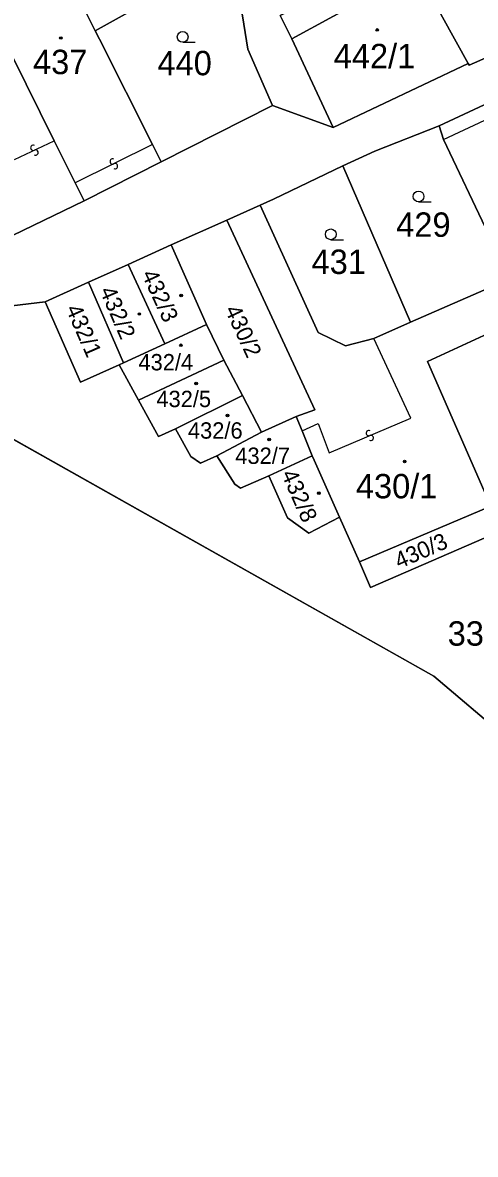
# Model space of a CAD drawing. Extents: x -598233 to -596890, y -1157848 to -1156431.
# Drawn here: x -597364.7 to -597333.1, y -1157576 to -1157497.1 of the extents above; entities that cross this region are included whole.
import ezdxf

# ---------------------------------------------------------------- set-up
doc = ezdxf.new("R2010")
doc.units = 0
for name, color, linetype in [('Level 1', 7, 'Continuous'), ('Level 13', 7, 'Continuous'), ('Level 3', 7, 'Continuous'), ('Level 4', 7, 'Continuous'), ('Level 5', 7, 'Continuous'), ('Level 60', 7, 'Continuous'), ('Vrstva 54', 7, 'Continuous'), ('Vrstva 60', 7, 'Continuous')]:
    doc.layers.add(name, color=color, linetype=linetype)

msp = doc.modelspace()

# ---------------------------------------------------------------- linework, layer by layer
at = {"layer": 'Level 1'}
for points in [[(-597359.6, -1157497.68), (-597362.9, -1157491.06)], [(-597349.55, -1157492.1), (-597359.6, -1157497.68)], [(-597337.96, -1157492.15), (-597346.71, -1157496.62), (-597345.88, -1157498.25)], [(-597337.18, -1157493.48), (-597345.88, -1157498.25)], [(-597337.18, -1157493.48), (-597333.59, -1157499.96)], [(-597348.53, -1157494.09), (-597349.62, -1157494.74), (-597348.96, -1157498.98), (-597347.23, -1157502.9)], [(-597333.59, -1157499.96), (-597333.52, -1157500.08), (-597328, -1157497.67), (-597324.75, -1157496.13)], [(-597366.4, -1157497.45), (-597362.46, -1157505.35)], [(-597355.61, -1157505.62), (-597359.3, -1157498.28), (-597359.6, -1157497.68)], [(-597345.88, -1157498.25), (-597343, -1157504.42)], [(-597343, -1157504.42), (-597333.59, -1157499.96)], [(-597335.62, -1157504.31), (-597330.72, -1157502.03)], [(-597355.01, -1157506.82), (-597347.23, -1157502.9)], [(-597347.23, -1157502.9), (-597343, -1157504.42)], [(-597342.32, -1157507.1), (-597340.11, -1157506.08), (-597335.62, -1157504.31)], [(-597335.3, -1157505.26), (-597335.62, -1157504.31)], [(-597362.46, -1157505.35), (-597360.99, -1157508.29)], [(-597355.01, -1157506.82), (-597355.61, -1157505.62)], [(-597332.17, -1157511.87), (-597335.3, -1157505.26)], [(-597360.37, -1157509.54), (-597355.01, -1157506.82)], [(-597348.1, -1157509.84), (-597347.17, -1157509.42), (-597342.32, -1157507.1)], [(-597337.61, -1157518), (-597342.32, -1157507.1)], [(-597409.97, -1157511.62), (-597401.88, -1157508.83), (-597373.87, -1157526.16), (-597366.75, -1157525.36), (-597335.98, -1157542.67), (-597325.9, -1157551.23), (-597302.56, -1157566.5), (-597285.2, -1157579.74), (-597270.24, -1157592.06), (-597269.3, -1157592.83), (-597259.47, -1157596.07), (-597250.85, -1157598.17), (-597245.81, -1157601.01), (-597239.94, -1157604.31), (-597223.03, -1157616.87), (-597206.27, -1157628.35), (-597179.87, -1157644.26), (-597115.94, -1157685.24), (-597093.49, -1157698.66), (-597086.96, -1157702.56), (-597050.66, -1157721.6)], [(-597401.88, -1157508.83), (-597373.87, -1157526.16), (-597366.75, -1157525.36), (-597335.98, -1157542.67), (-597325.9, -1157551.23), (-597302.56, -1157566.5), (-597285.2, -1157579.74), (-597270.24, -1157592.06)], [(-597360.99, -1157508.29), (-597360.37, -1157509.54)], [(-597374.79, -1157516.18), (-597374.66, -1157516.44), (-597360.37, -1157509.54)], [(-597348.1, -1157509.84), (-597350.42, -1157510.88)], [(-597348.1, -1157509.84), (-597344.06, -1157518.73), (-597342.14, -1157519.66), (-597340.17, -1157519.13)], [(-597350.42, -1157510.88), (-597354.31, -1157512.62)], [(-597345.58, -1157524.57), (-597344.29, -1157524.1), (-597350.42, -1157510.88)], [(-597357.29, -1157513.99), (-597354.31, -1157512.62)], [(-597354.31, -1157512.62), (-597351.84, -1157518.17)], [(-597357.29, -1157513.99), (-597360.06, -1157515.22)], [(-597354.75, -1157519.51), (-597357.29, -1157513.99)], [(-597360.06, -1157515.22), (-597363.08, -1157516.58)], [(-597360.06, -1157515.22), (-597357.63, -1157520.83)], [(-597337.61, -1157518), (-597330.69, -1157514.99)], [(-597379.19, -1157518.52), (-597363.08, -1157516.58)], [(-597357.93, -1157520.97), (-597360.63, -1157522.18), (-597363.08, -1157516.58)], [(-597351.84, -1157518.17), (-597354.75, -1157519.51)], [(-597351.84, -1157518.17), (-597350.64, -1157520.64)], [(-597340.17, -1157519.13), (-597337.61, -1157518)], [(-597332.01, -1157530.82), (-597336.42, -1157520.74), (-597332.19, -1157518.79)], [(-597357.63, -1157520.83), (-597354.75, -1157519.51)], [(-597356.59, -1157523.44), (-597350.64, -1157520.64)], [(-597350.64, -1157520.64), (-597349.33, -1157523.12)], [(-597357.93, -1157520.97), (-597357.63, -1157520.83)], [(-597356.59, -1157523.44), (-597357.93, -1157520.97)], [(-597349.33, -1157523.12), (-597354.01, -1157525.43)], [(-597349.33, -1157523.12), (-597348.01, -1157525.66)], [(-597354.01, -1157525.43), (-597355.18, -1157525.97), (-597356.59, -1157523.44)], [(-597345.58, -1157524.57), (-597348.01, -1157525.66)], [(-597345.17, -1157525.57), (-597345.58, -1157524.57)], [(-597351.11, -1157527.31), (-597352.25, -1157527.82), (-597352.93, -1157527.37), (-597354.01, -1157525.43)], [(-597348.01, -1157525.66), (-597351.11, -1157527.31)], [(-597344.46, -1157527.31), (-597345.17, -1157525.57)], [(-597351.11, -1157527.31), (-597349.87, -1157529.29), (-597349.46, -1157529.56), (-597347.48, -1157528.71)], [(-597347.48, -1157528.71), (-597344.46, -1157527.31)], [(-597344.46, -1157527.31), (-597344.33, -1157527.62), (-597342.56, -1157531.6)], [(-597347.48, -1157528.71), (-597346.19, -1157531.65), (-597344.7, -1157532.71), (-597342.56, -1157531.6)], [(-597341.18, -1157534.7), (-597332.01, -1157530.82)], [(-597342.56, -1157531.6), (-597341.18, -1157534.7)], [(-597341.18, -1157534.7), (-597340.4, -1157536.5), (-597331.25, -1157532.53)]]:
    msp.add_lwpolyline(points, dxfattribs=at)
at = {"layer": 'Level 13'}
for centre, start, end in [((-597363.918, -1157505.843), 62.9327, 295.0307), ((-597363.761, -1157506.176), 242.71824, 115.30824), ((-597358.381, -1157506.795), 63.55268, 296.14268), ((-597358.22, -1157507.126), 243.76714, 115.86513), ((-597340.521, -1157525.73), 60.49837, 292.59636), ((-597340.378, -1157526.07), 240.28391, 112.87391)]:
    msp.add_arc(centre, 0.184, start, end, dxfattribs=at)
at = {"layer": 'Level 3'}
for points in [[(-597335.3, -1157505.26), (-597330.29, -1157502.92)], [(-597365.22, -1157506.67), (-597362.46, -1157505.35)], [(-597355.61, -1157505.62), (-597360.99, -1157508.29)], [(-597345.17, -1157525.57), (-597344.05, -1157525.06), (-597343.29, -1157527.11), (-597337.6, -1157524.68), (-597340.17, -1157519.13)]]:
    msp.add_lwpolyline(points, dxfattribs=at)
at = {"layer": 'Level 5'}
for p, q in [((-597353.5, -1157498.49), (-597352.625, -1157498.49)), ((-597337.05, -1157509.61), (-597336.175, -1157509.61)), ((-597343.17, -1157512.25), (-597342.295, -1157512.25))]:
    msp.add_line(p, q, dxfattribs=at)
for centre, radius in [((-597353.5, -1157498.115), 0.375), ((-597339.93, -1157497.63), 0.09), ((-597339.93, -1157497.63), 0.0521), ((-597362, -1157498.19), 0.09), ((-597362, -1157498.19), 0.0521), ((-597337.05, -1157509.235), 0.375), ((-597343.17, -1157511.875), 0.375), ((-597353.61, -1157516.14), 0.09), ((-597353.61, -1157516.14), 0.0521), ((-597356.52, -1157517.43), 0.09), ((-597356.52, -1157517.43), 0.0521), ((-597353.62, -1157519.61), 0.09), ((-597353.62, -1157519.61), 0.0521), ((-597352.56, -1157522.27), 0.09), ((-597352.56, -1157522.27), 0.0521), ((-597350.37, -1157524.51), 0.09), ((-597350.37, -1157524.51), 0.0521), ((-597347.47, -1157526.18), 0.09), ((-597347.47, -1157526.18), 0.0521), ((-597338.02, -1157527.71), 0.09), ((-597338.02, -1157527.71), 0.0521), ((-597344, -1157529.92), 0.09), ((-597344, -1157529.92), 0.0521)]:
    msp.add_circle(centre, radius, dxfattribs=at)
at = {"layer": 'Level 60'}
for points in [[(-597369.92, -1157483.69), (-597367.32, -1157482.15), (-597365.88, -1157484.75), (-597363.22, -1157490.36), (-597362.9, -1157491.06), (-597359.6, -1157497.68), (-597359.3, -1157498.28), (-597355.61, -1157505.62), (-597355.01, -1157506.82), (-597360.37, -1157509.54), (-597360.99, -1157508.29), (-597362.46, -1157505.35), (-597366.4, -1157497.45), (-597368.23, -1157493.78), (-597365.52, -1157492.4), (-597367.16, -1157489.07)], [(-597353.01, -1157485.82), (-597349.61, -1157491.99), (-597349.55, -1157492.1), (-597359.6, -1157497.68), (-597362.9, -1157491.06)], [(-597329.02, -1157487.73), (-597328.37, -1157489.12), (-597324.75, -1157496.13), (-597328, -1157497.67), (-597333.52, -1157500.08), (-597333.59, -1157499.96), (-597337.18, -1157493.48), (-597337.96, -1157492.15), (-597336.29, -1157491.2), (-597331.77, -1157489)], [(-597355.01, -1157506.82), (-597355.61, -1157505.62), (-597359.3, -1157498.28), (-597359.6, -1157497.68), (-597349.55, -1157492.1), (-597348.53, -1157494.09), (-597349.62, -1157494.74), (-597348.96, -1157498.98), (-597347.23, -1157502.9)], [(-597337.96, -1157492.15), (-597337.18, -1157493.48), (-597345.88, -1157498.25), (-597346.71, -1157496.62)], [(-597360.99, -1157508.29), (-597360.37, -1157509.54), (-597374.66, -1157516.44), (-597374.79, -1157516.18), (-597383, -1157500.84), (-597383.27, -1157500.98), (-597383.18, -1157501.15), (-597386.63, -1157503.02), (-597386.71, -1157502.86), (-597387.09, -1157503.04), (-597387.26, -1157502.71), (-597392.12, -1157505.28), (-597392.61, -1157504.29), (-597368.64, -1157492.96), (-597368.23, -1157493.78), (-597366.4, -1157497.45), (-597362.46, -1157505.35)], [(-597337.18, -1157493.48), (-597333.59, -1157499.96), (-597343, -1157504.42), (-597345.88, -1157498.25)], [(-597327.12, -1157516.59), (-597329.59, -1157517.6), (-597330.69, -1157514.99), (-597332.17, -1157511.87), (-597335.3, -1157505.26), (-597335.62, -1157504.31), (-597330.72, -1157502.03), (-597330.29, -1157502.92), (-597324.18, -1157515.57), (-597326.53, -1157516.38)], [(-597337.61, -1157518), (-597342.32, -1157507.1), (-597340.11, -1157506.08), (-597335.62, -1157504.31), (-597335.3, -1157505.26), (-597332.17, -1157511.87), (-597330.69, -1157514.99)], [(-597342.32, -1157507.1), (-597337.61, -1157518), (-597340.17, -1157519.13), (-597342.14, -1157519.66), (-597344.06, -1157518.73), (-597348.1, -1157509.84), (-597347.17, -1157509.42)], [(-597341.18, -1157534.7), (-597342.56, -1157531.6), (-597344.33, -1157527.62), (-597344.46, -1157527.31), (-597345.17, -1157525.57), (-597345.58, -1157524.57), (-597344.29, -1157524.1), (-597350.42, -1157510.88), (-597348.1, -1157509.84), (-597344.06, -1157518.73), (-597342.14, -1157519.66), (-597340.17, -1157519.13), (-597337.61, -1157518), (-597330.69, -1157514.99), (-597329.59, -1157517.6), (-597332.19, -1157518.79), (-597336.42, -1157520.74), (-597332.01, -1157530.82)], [(-597351.84, -1157518.17), (-597354.31, -1157512.62), (-597350.42, -1157510.88), (-597344.29, -1157524.1), (-597345.58, -1157524.57), (-597348.01, -1157525.66), (-597349.33, -1157523.12), (-597350.64, -1157520.64)], [(-597354.31, -1157512.62), (-597351.84, -1157518.17), (-597354.75, -1157519.51), (-597357.29, -1157513.99)], [(-597357.29, -1157513.99), (-597354.75, -1157519.51), (-597357.63, -1157520.83), (-597360.06, -1157515.22)], [(-597360.06, -1157515.22), (-597357.63, -1157520.83), (-597357.93, -1157520.97), (-597360.63, -1157522.18), (-597363.08, -1157516.58)], [(-597332.01, -1157530.82), (-597336.42, -1157520.74), (-597332.19, -1157518.79), (-597329.59, -1157517.6), (-597327.12, -1157516.59), (-597324.75, -1157522.28), (-597324.64, -1157522.53), (-597322.68, -1157526.86), (-597321.99, -1157528.42), (-597331.46, -1157532.09)], [(-597354.75, -1157519.51), (-597351.84, -1157518.17), (-597350.64, -1157520.64), (-597356.59, -1157523.44), (-597357.93, -1157520.97), (-597357.63, -1157520.83)], [(-597350.64, -1157520.64), (-597349.33, -1157523.12), (-597354.01, -1157525.43), (-597355.18, -1157525.97), (-597356.59, -1157523.44)], [(-597349.33, -1157523.12), (-597348.01, -1157525.66), (-597351.11, -1157527.31), (-597352.25, -1157527.82), (-597352.93, -1157527.37), (-597354.01, -1157525.43)], [(-597351.11, -1157527.31), (-597348.01, -1157525.66), (-597345.58, -1157524.57), (-597345.17, -1157525.57), (-597344.46, -1157527.31), (-597347.48, -1157528.71), (-597349.46, -1157529.56), (-597349.87, -1157529.29)], [(-597346.19, -1157531.65), (-597347.48, -1157528.71), (-597344.46, -1157527.31), (-597344.33, -1157527.62), (-597342.56, -1157531.6), (-597344.7, -1157532.71)], [(-597340.4, -1157536.5), (-597341.18, -1157534.7), (-597332.01, -1157530.82), (-597331.46, -1157532.09), (-597331.25, -1157532.53)]]:
    msp.add_lwpolyline(points, close=True, dxfattribs=at)
for points in [[(-597313.6, -1157494.01), (-597321.59, -1157497.72), (-597330.72, -1157502.03), (-597335.62, -1157504.31), (-597340.11, -1157506.08), (-597342.32, -1157507.1), (-597347.17, -1157509.42), (-597348.1, -1157509.84), (-597350.42, -1157510.88), (-597354.31, -1157512.62), (-597357.29, -1157513.99), (-597360.06, -1157515.22), (-597363.08, -1157516.58), (-597379.19, -1157518.52), (-597374.79, -1157516.18), (-597374.66, -1157516.44), (-597360.37, -1157509.54), (-597355.01, -1157506.82), (-597347.23, -1157502.9), (-597343, -1157504.42), (-597333.59, -1157499.96), (-597333.52, -1157500.08), (-597328, -1157497.67), (-597324.75, -1157496.13)], [(-597346.71, -1157496.62), (-597345.88, -1157498.25), (-597343, -1157504.42), (-597347.23, -1157502.9), (-597348.96, -1157498.98), (-597349.62, -1157494.74)], [(-597367.88, -1157576.04), (-597375.32, -1157571.07), (-597383.86, -1157565.29), (-597399.13, -1157555.01), (-597403.51, -1157552.09), (-597406.72, -1157549.47), (-597413.31, -1157544.19), (-597419.51, -1157539.31), (-597416.86, -1157525.08), (-597416.75, -1157524.42), (-597415.01, -1157516.54), (-597414.91, -1157515.95), (-597409.97, -1157511.62), (-597401.88, -1157508.83), (-597373.87, -1157526.16), (-597366.75, -1157525.36), (-597335.98, -1157542.67), (-597325.9, -1157551.23), (-597302.56, -1157566.5), (-597285.2, -1157579.74)], [(-597379.19, -1157518.52), (-597363.08, -1157516.58), (-597360.63, -1157522.18), (-597357.93, -1157520.97), (-597356.59, -1157523.44), (-597355.18, -1157525.97), (-597354.01, -1157525.43), (-597352.93, -1157527.37), (-597352.25, -1157527.82), (-597351.11, -1157527.31), (-597349.87, -1157529.29), (-597349.46, -1157529.56), (-597347.48, -1157528.71), (-597346.19, -1157531.65), (-597344.7, -1157532.71), (-597342.56, -1157531.6), (-597341.18, -1157534.7), (-597340.4, -1157536.5), (-597331.25, -1157532.53)], [(-597285.2, -1157579.74), (-597302.56, -1157566.5), (-597325.9, -1157551.23), (-597335.98, -1157542.67), (-597366.75, -1157525.36)]]:
    msp.add_lwpolyline(points, dxfattribs=at)
at = {"layer": 'Vrstva 54'}
for p, q in [((-597366.75, -1157525.36), (-597335.98, -1157542.67)), ((-597335.98, -1157542.67), (-597325.9, -1157551.23))]:
    msp.add_line(p, q, dxfattribs=at)
at = {"layer": 'Vrstva 60'}
for points in [[(-597285.2, -1157579.74), (-597302.56, -1157566.5), (-597325.9, -1157551.23), (-597335.98, -1157542.67), (-597366.75, -1157525.36), (-597373.87, -1157526.16), (-597401.88, -1157508.83), (-597409.97, -1157511.62), (-597411.67, -1157510.44), (-597417.06, -1157506.7), (-597423.3, -1157502.37), (-597424.47, -1157501.56), (-597426.75, -1157494.36), (-597467.58, -1157472.78), (-597519.06, -1157444.97), (-597538.53, -1157436.14), (-597544.41, -1157433.47), (-597549.68, -1157428.4), (-597584.75, -1157400.18), (-597620.65, -1157379.11), (-597621.47, -1157378.62), (-597672.84, -1157349.01)], [(-597467.58, -1157472.78), (-597426.75, -1157494.36), (-597424.47, -1157501.56), (-597423.3, -1157502.37), (-597417.06, -1157506.7), (-597411.67, -1157510.44), (-597409.97, -1157511.62), (-597401.88, -1157508.83), (-597373.87, -1157526.16), (-597366.75, -1157525.36), (-597335.98, -1157542.67), (-597325.9, -1157551.23), (-597302.56, -1157566.5), (-597285.2, -1157579.74)]]:
    msp.add_lwpolyline(points, dxfattribs=at)

# ---------------------------------------------------------------- texts
at = {"layer": 'Level 4'}
for s, height, p in [('442/1', 1.7, (-597342.967, -1157500.3)), ('437', 1.7, (-597363.936, -1157500.71)), ('440', 1.7, (-597355.258, -1157500.79)), ('429', 1.7, (-597338.609, -1157512.05)), ('431', 1.7, (-597344.514, -1157514.64)), ('432/4', 1.14, (-597356.584, -1157521.36)), ('432/5', 1.14, (-597355.332, -1157523.92)), ('432/6', 1.14, (-597353.134, -1157526.12)), ('432/7', 1.14, (-597349.83, -1157527.88)), ('430/1', 1.7, (-597341.423, -1157530.28)), ('335', 1.7, (-597335.019, -1157540.55))]:
    msp.add_text(s, height=height, dxfattribs=at).set_placement(p)
for s, rotation, p in [('432/3', 294.70932, (-597356.385, -1157514.653)), ('432/2', 293.42007, (-597359.307, -1157515.8)), ('432/1', 293.62941, (-597361.675, -1157517.061)), ('430/2', 294.87672, (-597350.586, -1157517.128)), ('432/8', 293.6907, (-597346.644, -1157528.573)), ('430/3', 23.45508, (-597338.411, -1157535.211))]:
    msp.add_text(s, height=1.14, rotation=rotation, dxfattribs=at).set_placement(p)

doc.saveas('drawing.dxf')
